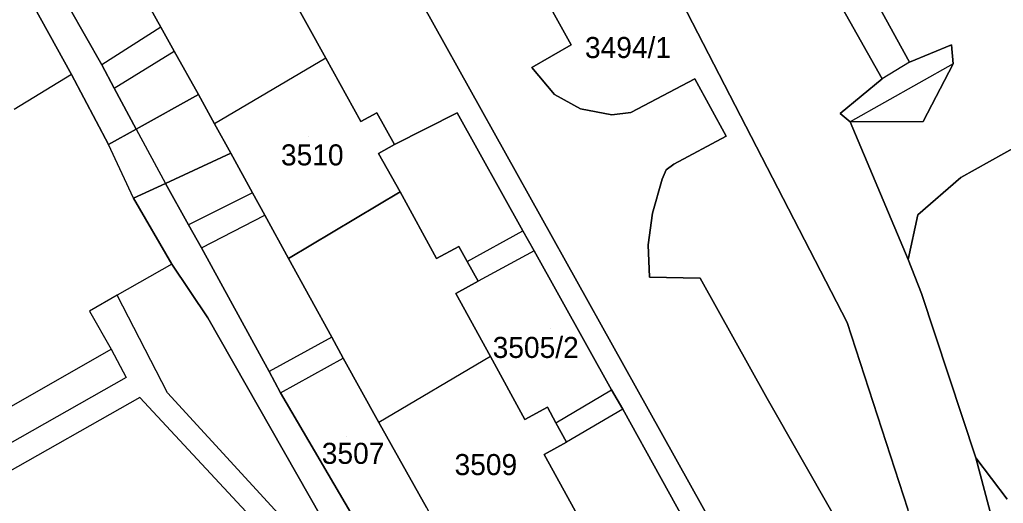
# Model space of a CAD drawing. Extents: x -262715 to -259381, y -1237238 to -1231182.
# Drawn here: x -261449.9 to -261356.5, y -1235745.8 to -1235699.9 of the extents above; entities that cross this region are included whole.
import ezdxf

# ---------------------------------------------------------------- set-up
doc = ezdxf.new("R2010")
doc.units = 0
for name, color, linetype in [('body_kn', 7, 'Continuous'), ('kladpar_druhypozemkov', 7, 'Continuous'), ('kladpar_hranice', 7, 'Continuous'), ('kladpar_parcelnecisla', 7, 'Continuous'), ('kladpar_plochy', 7, 'Continuous'), ('zappar_hrandruhpozemk', 7, 'Continuous')]:
    doc.layers.add(name, color=color, linetype=linetype)

msp = doc.modelspace()

# ---------------------------------------------------------------- linework, layer by layer
at = {"layer": 'body_kn'}
for p, q in [((-261436.52, -1235700.56), (-261436.52, -1235700.56)), ((-261436.52, -1235700.56), (-261436.52, -1235700.56)), ((-261435.24, -1235702.84), (-261435.24, -1235702.84)), ((-261397.54, -1235702.26), (-261397.54, -1235702.26)), ((-261361.42, -1235702.24), (-261361.42, -1235702.24)), ((-261420.85, -1235703.5), (-261420.85, -1235703.5)), ((-261420.85, -1235703.5), (-261420.85, -1235703.5)), ((-261442.12, -1235704.15), (-261442.12, -1235704.15)), ((-261401.27, -1235704.41), (-261401.27, -1235704.41)), ((-261365.39, -1235703.9), (-261365.39, -1235703.9)), ((-261365.39, -1235703.9), (-261365.39, -1235703.9)), ((-261361.27, -1235704.05), (-261361.27, -1235704.05)), ((-261361.27, -1235704.05), (-261361.27, -1235704.05)), ((-261445.02, -1235705.07), (-261445.02, -1235705.07)), ((-261445.02, -1235705.07), (-261445.02, -1235705.07)), ((-261385.81, -1235705.49), (-261385.81, -1235705.49)), ((-261368.01, -1235705.48), (-261368.01, -1235705.48)), ((-261440.96, -1235706.35), (-261440.96, -1235706.35)), ((-261440.96, -1235706.35), (-261440.96, -1235706.35)), ((-261432.95, -1235706.96), (-261432.95, -1235706.96)), ((-261432.95, -1235706.96), (-261432.95, -1235706.96)), ((-261399.13, -1235706.95), (-261399.13, -1235706.95)), ((-261396.67, -1235708.34), (-261396.67, -1235708.34)), ((-261415.99, -1235708.7), (-261415.99, -1235708.7)), ((-261408.38, -1235708.72), (-261408.38, -1235708.72)), ((-261393.68, -1235708.91), (-261393.68, -1235708.91)), ((-261391.89, -1235708.67), (-261391.89, -1235708.67)), ((-261371.99, -1235708.77), (-261371.99, -1235708.77)), ((-261438.87, -1235710.25), (-261438.87, -1235710.25)), ((-261438.87, -1235710.25), (-261438.87, -1235710.25)), ((-261431.42, -1235709.75), (-261431.42, -1235709.75)), ((-261417.51, -1235709.53), (-261417.51, -1235709.53)), ((-261371.04, -1235709.55), (-261371.04, -1235709.55)), ((-261364.12, -1235709.54), (-261364.12, -1235709.54)), ((-261382.81, -1235710.91), (-261382.81, -1235710.91)), ((-261441.49, -1235711.7), (-261441.49, -1235711.7)), ((-261414.32, -1235711.72), (-261414.32, -1235711.72)), ((-261429.88, -1235712.54), (-261429.88, -1235712.54)), ((-261429.88, -1235712.54), (-261429.88, -1235712.54)), ((-261415.83, -1235712.56), (-261415.83, -1235712.56)), ((-261387.78, -1235713.58), (-261387.78, -1235713.58)), ((-261388.91, -1235715.02), (-261388.91, -1235715.02)), ((-261388.51, -1235714.12), (-261388.51, -1235714.12)), ((-261360.53, -1235714.85), (-261360.53, -1235714.85)), ((-261436.09, -1235715.42), (-261436.09, -1235715.42)), ((-261436.09, -1235715.42), (-261436.09, -1235715.42)), ((-261439.12, -1235716.82), (-261439.12, -1235716.82)), ((-261439.12, -1235716.82), (-261439.12, -1235716.82)), ((-261427.81, -1235716.31), (-261427.81, -1235716.31)), ((-261427.81, -1235716.31), (-261427.81, -1235716.31)), ((-261413.8, -1235716.22), (-261413.8, -1235716.22)), ((-261413.8, -1235716.22), (-261413.8, -1235716.22)), ((-261426.64, -1235718.44), (-261426.64, -1235718.44)), ((-261389.81, -1235718.25), (-261389.81, -1235718.25)), ((-261364.6, -1235718.39), (-261364.6, -1235718.39)), ((-261433.88, -1235719.33), (-261433.88, -1235719.33)), ((-261402.14, -1235719.9), (-261402.14, -1235719.9)), ((-261432.67, -1235721.52), (-261432.67, -1235721.52)), ((-261432.67, -1235721.52), (-261432.67, -1235721.52)), ((-261408.2, -1235721.39), (-261408.2, -1235721.39)), ((-261390.23, -1235721.26), (-261390.23, -1235721.26)), ((-261401.07, -1235721.82), (-261401.07, -1235721.82)), ((-261401.07, -1235721.82), (-261401.07, -1235721.82)), ((-261435.48, -1235723.07), (-261435.48, -1235723.07)), ((-261435.48, -1235723.07), (-261435.48, -1235723.07)), ((-261424.39, -1235722.53), (-261424.39, -1235722.53)), ((-261410.32, -1235722.55), (-261410.32, -1235722.55)), ((-261407.41, -1235722.82), (-261407.41, -1235722.82)), ((-261407.41, -1235722.82), (-261407.41, -1235722.82)), ((-261365.53, -1235722.64), (-261365.53, -1235722.64)), ((-261390.1, -1235724.33), (-261390.1, -1235724.33)), ((-261406.37, -1235724.71), (-261406.37, -1235724.71)), ((-261385.28, -1235724.4), (-261385.28, -1235724.4)), ((-261440.68, -1235726.04), (-261440.68, -1235726.04)), ((-261408.5, -1235725.88), (-261408.5, -1235725.88)), ((-261364.25, -1235725.87), (-261364.25, -1235725.87)), ((-261443.3, -1235727.53), (-261443.3, -1235727.53)), ((-261432.06, -1235728.17), (-261432.06, -1235728.17)), ((-261371.33, -1235728.63), (-261371.33, -1235728.63)), ((-261420.27, -1235730.03), (-261420.27, -1235730.03)), ((-261420.27, -1235730.03), (-261420.27, -1235730.03)), ((-261441.23, -1235731.15), (-261441.23, -1235731.15)), ((-261441.23, -1235731.15), (-261441.23, -1235731.15)), ((-261405.22, -1235731.85), (-261405.22, -1235731.85)), ((-261405.22, -1235731.85), (-261405.22, -1235731.85)), ((-261419.19, -1235732), (-261419.19, -1235732)), ((-261426.22, -1235733.27), (-261426.22, -1235733.27)), ((-261439.8, -1235733.86), (-261439.8, -1235733.86)), ((-261435.9, -1235735.29), (-261435.9, -1235735.29)), ((-261425.16, -1235735.31), (-261425.16, -1235735.31)), ((-261425.16, -1235735.31), (-261425.16, -1235735.31)), ((-261393.72, -1235735.03), (-261393.72, -1235735.03)), ((-261438.5, -1235735.75), (-261438.5, -1235735.75)), ((-261378.92, -1235735.84), (-261378.92, -1235735.84)), ((-261399.8, -1235736.68), (-261399.8, -1235736.68)), ((-261392.62, -1235736.87), (-261392.62, -1235736.87)), ((-261392.62, -1235736.87), (-261392.62, -1235736.87)), ((-261390.22, -1235736.84), (-261390.22, -1235736.84)), ((-261415.82, -1235738.13), (-261415.82, -1235738.13)), ((-261401.93, -1235737.84), (-261401.93, -1235737.84)), ((-261398.99, -1235738.16), (-261398.99, -1235738.16)), ((-261398.99, -1235738.16), (-261398.99, -1235738.16)), ((-261397.98, -1235739.99), (-261397.98, -1235739.99)), ((-261400.1, -1235741.16), (-261400.1, -1235741.16)), ((-261359.1, -1235741.48), (-261359.1, -1235741.48))]:
    msp.add_line(p, q, dxfattribs=at)
at = {"layer": 'kladpar_druhypozemkov'}
for p, q in [((-261392.56, -1235701.02), (-261392.56, -1235701.02)), ((-261422.45, -1235711), (-261422.45, -1235711)), ((-261399.51, -1235729.15), (-261399.51, -1235729.15)), ((-261418.9, -1235739.45), (-261418.9, -1235739.45)), ((-261405.57, -1235740.85), (-261405.57, -1235740.85))]:
    msp.add_line(p, q, dxfattribs=at)
at = {"layer": 'kladpar_hranice'}
for p, q in [((-261432.95, -1235706.96), (-261438.87, -1235710.25)), ((-261438.87, -1235710.25), (-261432.95, -1235706.96))]:
    msp.add_line(p, q, dxfattribs=at)
for points in [[(-261438.87, -1235710.25), (-261440.96, -1235706.35), (-261442.12, -1235704.15), (-261446.77, -1235695.95), (-261447.7, -1235693.9), (-261455.02, -1235680.71), (-261456.2, -1235678.53), (-261458.35, -1235674.67), (-261460.33, -1235669.72), (-261461.06, -1235668.14), (-261462.51, -1235665.86), (-261469.69, -1235652.98), (-261470.76, -1235650.89), (-261478.19, -1235637.62), (-261479.46, -1235635.47), (-261487.14, -1235622.39), (-261466.07, -1235610.02), (-261464.49, -1235609.73), (-261463.15, -1235610.7)], [(-261418.92, -1235663.7), (-261397.54, -1235702.26), (-261401.27, -1235704.41), (-261399.13, -1235706.95), (-261396.67, -1235708.34), (-261393.68, -1235708.91), (-261391.89, -1235708.67), (-261385.81, -1235705.49), (-261382.81, -1235710.91), (-261387.78, -1235713.58), (-261388.51, -1235714.12), (-261388.91, -1235715.02), (-261389.81, -1235718.25), (-261390.23, -1235721.26), (-261390.1, -1235724.33), (-261385.28, -1235724.4), (-261378.92, -1235735.84), (-261366.5, -1235757.6), (-261370.52, -1235760.3), (-261368.89, -1235762.76), (-261374.07, -1235765.79), (-261382.34, -1235751.02), (-261390.22, -1235736.84), (-261437.66, -1235651.7)], [(-261437.66, -1235651.7), (-261390.22, -1235736.84), (-261382.34, -1235751.02), (-261374.07, -1235765.79), (-261367.19, -1235778.31), (-261366.61, -1235778.69), (-261365.63, -1235778.72), (-261358.59, -1235775.82), (-261358.05, -1235779.04), (-261362.51, -1235781.09), (-261363.03, -1235781.52), (-261363.1, -1235782.13), (-261362.66, -1235793.32), (-261363.93, -1235818.03)], [(-261320.5, -1235697.56), (-261344.58, -1235711.11), (-261348.4, -1235708.06), (-261349.21, -1235708.45), (-261351, -1235709.53), (-261360.53, -1235714.85), (-261364.6, -1235718.39), (-261365.53, -1235722.64), (-261371.04, -1235709.55), (-261364.12, -1235709.54), (-261361.27, -1235704.05), (-261361.42, -1235702.24), (-261365.39, -1235703.9), (-261389, -1235660.98)], [(-261389, -1235660.98), (-261365.39, -1235703.9), (-261361.42, -1235702.24), (-261361.27, -1235704.05), (-261364.12, -1235709.54), (-261371.04, -1235709.55), (-261371.99, -1235708.77), (-261368.01, -1235705.48), (-261387.83, -1235670.28)], [(-261366.5, -1235757.6), (-261378.92, -1235735.84), (-261385.28, -1235724.4), (-261390.1, -1235724.33), (-261390.23, -1235721.26), (-261389.81, -1235718.25), (-261388.91, -1235715.02), (-261388.51, -1235714.12), (-261387.78, -1235713.58), (-261382.81, -1235710.91), (-261385.81, -1235705.49), (-261391.89, -1235708.67), (-261393.68, -1235708.91), (-261396.67, -1235708.34), (-261399.13, -1235706.95), (-261401.27, -1235704.41), (-261397.54, -1235702.26), (-261418.92, -1235663.7)], [(-261387.83, -1235670.28), (-261368.01, -1235705.48), (-261371.99, -1235708.77), (-261371.04, -1235709.55), (-261365.53, -1235722.64), (-261364.25, -1235725.87), (-261359.1, -1235741.48), (-261352.38, -1235766.78), (-261351.19, -1235772.76), (-261348.93, -1235790.01), (-261350.64, -1235820.21), (-261351.68, -1235824.27), (-261355.45, -1235838.38), (-261358.1, -1235846.74), (-261360.53, -1235852.69), (-261362.88, -1235858.42), (-261365.45, -1235864.71), (-261367.16, -1235868.27)], [(-261438.87, -1235710.25), (-261441.49, -1235711.7), (-261445.02, -1235705.07), (-261460.77, -1235676.58)], [(-261460.77, -1235676.58), (-261445.02, -1235705.07), (-261441.49, -1235711.7), (-261438.87, -1235710.25)], [(-261428, -1235690.61), (-261425.94, -1235694.31), (-261424.42, -1235693.47), (-261423.6, -1235694.95), (-261422.73, -1235696.52), (-261424.25, -1235697.37), (-261420.85, -1235703.5), (-261417.51, -1235709.53), (-261415.99, -1235708.7), (-261414.32, -1235711.72), (-261415.83, -1235712.56), (-261413.8, -1235716.22), (-261424.39, -1235722.53), (-261426.64, -1235718.44), (-261427.81, -1235716.31), (-261429.88, -1235712.54), (-261431.42, -1235709.75), (-261432.95, -1235706.96), (-261435.24, -1235702.84), (-261436.52, -1235700.56), (-261438.78, -1235696.51), (-261428, -1235690.61)], [(-261384.6, -1235886.83), (-261372.3, -1235860.94), (-261365.4, -1235844.05), (-261361.59, -1235832.06), (-261360.62, -1235828.38), (-261358.61, -1235819.64), (-261356.53, -1235790.61), (-261358.05, -1235779.04), (-261358.59, -1235775.82), (-261362.93, -1235755.98), (-261365.55, -1235746.37), (-261371.33, -1235728.63), (-261388.56, -1235695.22), (-261393.47, -1235696.69), (-261397.22, -1235689.82)], [(-261388.56, -1235695.22), (-261371.33, -1235728.63), (-261365.55, -1235746.37)], [(-261446.77, -1235695.95), (-261442.12, -1235704.15), (-261440.96, -1235706.35), (-261438.87, -1235710.25)], [(-261438.78, -1235696.51), (-261436.52, -1235700.56), (-261435.24, -1235702.84), (-261432.95, -1235706.96)], [(-261366.93, -1235816.73), (-261365.52, -1235795.03), (-261366.48, -1235783.52), (-261369.1, -1235779.16), (-261375.84, -1235767.22), (-261377.06, -1235765.05), (-261378.59, -1235762.22), (-261385.2, -1235765.66), (-261386.87, -1235762.77), (-261380.47, -1235758.93), (-261383.48, -1235753.27), (-261385.35, -1235750.03), (-261392.62, -1235736.87), (-261393.72, -1235735.03), (-261401.07, -1235721.82), (-261402.14, -1235719.9), (-261408.38, -1235708.72), (-261414.32, -1235711.72), (-261415.99, -1235708.7), (-261417.51, -1235709.53), (-261420.85, -1235703.5), (-261424.25, -1235697.37)], [(-261432.95, -1235706.96), (-261431.42, -1235709.75), (-261429.88, -1235712.54), (-261436.09, -1235715.42), (-261439.12, -1235716.82), (-261435.48, -1235723.07), (-261432.06, -1235728.17), (-261417.63, -1235753.55), (-261418.44, -1235754.29), (-261419.84, -1235755.82), (-261420.52, -1235756.53), (-261413.76, -1235764.26), (-261408.06, -1235774.61), (-261448.64, -1235797.83), (-261472.92, -1235755.22), (-261474.13, -1235753.11), (-261485.93, -1235732.67), (-261487.78, -1235733.38), (-261491.09, -1235724.4), (-261492.08, -1235722.2), (-261494.31, -1235717.51), (-261490.54, -1235706.42), (-261476.42, -1235698.22)], [(-261396.82, -1235747.15), (-261400.1, -1235741.16), (-261397.98, -1235739.99), (-261398.99, -1235738.16), (-261399.8, -1235736.68), (-261401.93, -1235737.84), (-261405.22, -1235731.85), (-261408.5, -1235725.88), (-261406.37, -1235724.71), (-261407.41, -1235722.82), (-261408.2, -1235721.39), (-261410.32, -1235722.55), (-261413.8, -1235716.22), (-261415.83, -1235712.56), (-261414.32, -1235711.72), (-261408.38, -1235708.72), (-261402.14, -1235719.9), (-261401.07, -1235721.82), (-261393.72, -1235735.03), (-261392.62, -1235736.87), (-261385.35, -1235750.03)], [(-261356.11, -1235745.4), (-261359.1, -1235741.48), (-261364.25, -1235725.87), (-261365.53, -1235722.64), (-261364.6, -1235718.39), (-261360.53, -1235714.85), (-261351, -1235709.53)], [(-261429.88, -1235712.54), (-261427.81, -1235716.31), (-261426.64, -1235718.44), (-261424.39, -1235722.53), (-261420.27, -1235730.03), (-261419.19, -1235732), (-261415.82, -1235738.13), (-261411.3, -1235746.2), (-261410.15, -1235748.3), (-261406.7, -1235754.1), (-261403.18, -1235761.14), (-261402.16, -1235762.98), (-261399.08, -1235768.58), (-261404.05, -1235772.18), (-261407.86, -1235765.69), (-261408.99, -1235763.6), (-261416.42, -1235750.51), (-261417.4, -1235748.54), (-261425.16, -1235735.31), (-261426.22, -1235733.27), (-261432.67, -1235721.52), (-261433.88, -1235719.33), (-261436.09, -1235715.42), (-261429.88, -1235712.54)], [(-261417.63, -1235753.55), (-261432.06, -1235728.17), (-261435.48, -1235723.07), (-261439.12, -1235716.82), (-261436.09, -1235715.42)], [(-261436.09, -1235715.42), (-261433.88, -1235719.33), (-261432.67, -1235721.52), (-261426.22, -1235733.27), (-261425.16, -1235735.31), (-261417.4, -1235748.54)], [(-261411.3, -1235746.2), (-261415.82, -1235738.13), (-261419.19, -1235732), (-261420.27, -1235730.03), (-261424.39, -1235722.53), (-261413.8, -1235716.22)], [(-261413.8, -1235716.22), (-261410.32, -1235722.55), (-261408.2, -1235721.39), (-261407.41, -1235722.82), (-261406.37, -1235724.71), (-261408.5, -1235725.88), (-261405.22, -1235731.85), (-261401.93, -1235737.84), (-261399.8, -1235736.68), (-261398.99, -1235738.16), (-261397.98, -1235739.99), (-261400.1, -1235741.16), (-261396.82, -1235747.15)], [(-261352.38, -1235766.78), (-261359.1, -1235741.48), (-261356.11, -1235745.4)]]:
    msp.add_lwpolyline(points, dxfattribs=at)
at = {"layer": 'kladpar_plochy'}
for p, q in [((-261360.53, -1235714.85), (-261351, -1235709.53)), ((-261364.6, -1235718.39), (-261360.53, -1235714.85)), ((-261365.53, -1235722.64), (-261364.6, -1235718.39)), ((-261364.25, -1235725.87), (-261365.53, -1235722.64)), ((-261359.1, -1235741.48), (-261364.25, -1235725.87)), ((-261356.11, -1235745.4), (-261359.1, -1235741.48))]:
    msp.add_line(p, q, dxfattribs=at)
for points in [[(-261418.92, -1235663.7), (-261397.54, -1235702.26), (-261401.27, -1235704.41), (-261399.13, -1235706.95), (-261396.67, -1235708.34), (-261393.68, -1235708.91), (-261391.89, -1235708.67), (-261385.81, -1235705.49), (-261382.81, -1235710.91), (-261387.78, -1235713.58), (-261388.51, -1235714.12), (-261388.91, -1235715.02), (-261389.81, -1235718.25), (-261390.23, -1235721.26), (-261390.1, -1235724.33), (-261385.28, -1235724.4), (-261378.92, -1235735.84), (-261366.5, -1235757.6), (-261370.52, -1235760.3), (-261368.89, -1235762.76), (-261374.07, -1235765.79), (-261382.34, -1235751.02), (-261390.22, -1235736.84), (-261437.66, -1235651.7)], [(-261437.66, -1235651.7), (-261390.22, -1235736.84), (-261382.34, -1235751.02), (-261374.07, -1235765.79), (-261367.19, -1235778.31), (-261366.61, -1235778.69), (-261365.63, -1235778.72), (-261358.59, -1235775.82), (-261358.05, -1235779.04), (-261362.51, -1235781.09), (-261363.03, -1235781.52), (-261363.1, -1235782.13), (-261362.66, -1235793.32), (-261363.93, -1235818.03)], [(-261320.5, -1235697.56), (-261344.58, -1235711.11), (-261348.4, -1235708.06), (-261349.21, -1235708.45), (-261351, -1235709.53), (-261360.53, -1235714.85), (-261364.6, -1235718.39), (-261365.53, -1235722.64), (-261371.04, -1235709.55), (-261364.12, -1235709.54), (-261361.27, -1235704.05), (-261361.42, -1235702.24), (-261365.39, -1235703.9), (-261389, -1235660.98)], [(-261389, -1235660.98), (-261365.39, -1235703.9), (-261361.42, -1235702.24), (-261361.27, -1235704.05), (-261364.12, -1235709.54), (-261371.04, -1235709.55), (-261371.99, -1235708.77), (-261368.01, -1235705.48), (-261387.83, -1235670.28)], [(-261366.5, -1235757.6), (-261378.92, -1235735.84), (-261385.28, -1235724.4), (-261390.1, -1235724.33), (-261390.23, -1235721.26), (-261389.81, -1235718.25), (-261388.91, -1235715.02), (-261388.51, -1235714.12), (-261387.78, -1235713.58), (-261382.81, -1235710.91), (-261385.81, -1235705.49), (-261391.89, -1235708.67), (-261393.68, -1235708.91), (-261396.67, -1235708.34), (-261399.13, -1235706.95), (-261401.27, -1235704.41), (-261397.54, -1235702.26), (-261418.92, -1235663.7)], [(-261387.83, -1235670.28), (-261368.01, -1235705.48), (-261371.99, -1235708.77), (-261371.04, -1235709.55), (-261365.53, -1235722.64), (-261364.25, -1235725.87), (-261359.1, -1235741.48), (-261352.38, -1235766.78), (-261351.19, -1235772.76), (-261348.93, -1235790.01), (-261350.64, -1235820.21), (-261351.68, -1235824.27), (-261355.45, -1235838.38), (-261358.1, -1235846.74), (-261360.53, -1235852.69), (-261362.88, -1235858.42), (-261365.45, -1235864.71), (-261367.16, -1235868.27)], [(-261460.77, -1235676.58), (-261445.02, -1235705.07), (-261441.49, -1235711.7), (-261438.87, -1235710.25), (-261432.95, -1235706.96), (-261431.42, -1235709.75), (-261429.88, -1235712.54), (-261436.09, -1235715.42), (-261439.12, -1235716.82), (-261435.48, -1235723.07), (-261432.06, -1235728.17), (-261417.63, -1235753.55), (-261418.44, -1235754.29), (-261419.84, -1235755.82), (-261420.52, -1235756.53), (-261413.76, -1235764.26), (-261408.06, -1235774.61), (-261448.64, -1235797.83), (-261472.92, -1235755.22)], [(-261446.77, -1235695.95), (-261442.12, -1235704.15), (-261440.96, -1235706.35), (-261438.87, -1235710.25), (-261441.49, -1235711.7), (-261445.02, -1235705.07), (-261460.77, -1235676.58)], [(-261388.56, -1235695.22), (-261371.33, -1235728.63), (-261365.55, -1235746.37)], [(-261384.6, -1235886.83), (-261372.3, -1235860.94), (-261365.4, -1235844.05), (-261361.59, -1235832.06), (-261360.62, -1235828.38), (-261358.61, -1235819.64), (-261356.53, -1235790.61), (-261358.05, -1235779.04), (-261358.59, -1235775.82), (-261362.93, -1235755.98), (-261365.55, -1235746.37), (-261371.33, -1235728.63), (-261388.56, -1235695.22)], [(-261438.78, -1235696.51), (-261436.52, -1235700.56), (-261435.24, -1235702.84), (-261432.95, -1235706.96), (-261438.87, -1235710.25), (-261440.96, -1235706.35), (-261442.12, -1235704.15), (-261446.77, -1235695.95)], [(-261366.93, -1235816.73), (-261365.52, -1235795.03), (-261366.48, -1235783.52), (-261369.1, -1235779.16), (-261375.84, -1235767.22), (-261377.06, -1235765.05), (-261378.59, -1235762.22), (-261385.2, -1235765.66), (-261386.87, -1235762.77), (-261380.47, -1235758.93), (-261383.48, -1235753.27), (-261385.35, -1235750.03), (-261392.62, -1235736.87), (-261393.72, -1235735.03), (-261401.07, -1235721.82), (-261402.14, -1235719.9), (-261408.38, -1235708.72), (-261414.32, -1235711.72), (-261415.99, -1235708.7), (-261417.51, -1235709.53), (-261420.85, -1235703.5), (-261424.25, -1235697.37)], [(-261396.82, -1235747.15), (-261400.1, -1235741.16), (-261397.98, -1235739.99), (-261398.99, -1235738.16), (-261399.8, -1235736.68), (-261401.93, -1235737.84), (-261405.22, -1235731.85), (-261408.5, -1235725.88), (-261406.37, -1235724.71), (-261407.41, -1235722.82), (-261408.2, -1235721.39), (-261410.32, -1235722.55), (-261413.8, -1235716.22), (-261415.83, -1235712.56), (-261414.32, -1235711.72), (-261408.38, -1235708.72), (-261402.14, -1235719.9), (-261401.07, -1235721.82), (-261393.72, -1235735.03), (-261392.62, -1235736.87), (-261385.35, -1235750.03)], [(-261417.63, -1235753.55), (-261432.06, -1235728.17), (-261435.48, -1235723.07), (-261439.12, -1235716.82), (-261436.09, -1235715.42), (-261433.88, -1235719.33), (-261432.67, -1235721.52), (-261426.22, -1235733.27), (-261425.16, -1235735.31), (-261417.4, -1235748.54)], [(-261411.3, -1235746.2), (-261415.82, -1235738.13), (-261419.19, -1235732), (-261420.27, -1235730.03), (-261424.39, -1235722.53), (-261413.8, -1235716.22), (-261410.32, -1235722.55), (-261408.2, -1235721.39), (-261407.41, -1235722.82), (-261406.37, -1235724.71), (-261408.5, -1235725.88), (-261405.22, -1235731.85), (-261401.93, -1235737.84), (-261399.8, -1235736.68), (-261398.99, -1235738.16), (-261397.98, -1235739.99), (-261400.1, -1235741.16), (-261396.82, -1235747.15)], [(-261352.38, -1235766.78), (-261359.1, -1235741.48), (-261356.11, -1235745.4)]]:
    msp.add_lwpolyline(points, dxfattribs=at)
for points in [[(-261428, -1235690.61), (-261425.94, -1235694.31), (-261424.42, -1235693.47), (-261423.6, -1235694.95), (-261422.73, -1235696.52), (-261424.25, -1235697.37), (-261420.85, -1235703.5), (-261417.51, -1235709.53), (-261415.99, -1235708.7), (-261414.32, -1235711.72), (-261415.83, -1235712.56), (-261413.8, -1235716.22), (-261424.39, -1235722.53), (-261426.64, -1235718.44), (-261427.81, -1235716.31), (-261429.88, -1235712.54), (-261431.42, -1235709.75), (-261432.95, -1235706.96), (-261435.24, -1235702.84), (-261436.52, -1235700.56), (-261438.78, -1235696.51)], [(-261429.88, -1235712.54), (-261427.81, -1235716.31), (-261426.64, -1235718.44), (-261424.39, -1235722.53), (-261420.27, -1235730.03), (-261419.19, -1235732), (-261415.82, -1235738.13), (-261411.3, -1235746.2), (-261410.15, -1235748.3), (-261406.7, -1235754.1), (-261403.18, -1235761.14), (-261402.16, -1235762.98), (-261399.08, -1235768.58), (-261404.05, -1235772.18), (-261407.86, -1235765.69), (-261408.99, -1235763.6), (-261416.42, -1235750.51), (-261417.4, -1235748.54), (-261425.16, -1235735.31), (-261426.22, -1235733.27), (-261432.67, -1235721.52), (-261433.88, -1235719.33), (-261436.09, -1235715.42)]]:
    msp.add_lwpolyline(points, close=True, dxfattribs=at)
at = {"layer": 'zappar_hrandruhpozemk'}
for p, q in [((-261436.52, -1235700.56), (-261442.12, -1235704.15)), ((-261440.96, -1235706.35), (-261435.24, -1235702.84)), ((-261420.85, -1235703.5), (-261431.42, -1235709.75)), ((-261361.27, -1235704.05), (-261371.04, -1235709.55)), ((-261365.39, -1235703.9), (-261368.01, -1235705.48)), ((-261445.02, -1235705.07), (-261450.46, -1235708.38)), ((-261438.87, -1235710.25), (-261436.09, -1235715.42)), ((-261439.12, -1235716.82), (-261441.49, -1235711.7)), ((-261427.81, -1235716.31), (-261433.88, -1235719.33)), ((-261432.67, -1235721.52), (-261426.64, -1235718.44)), ((-261407.41, -1235722.82), (-261402.14, -1235719.9)), ((-261401.07, -1235721.82), (-261406.37, -1235724.71)), ((-261435.48, -1235723.07), (-261440.68, -1235726.04)), ((-261420.27, -1235730.03), (-261426.22, -1235733.27)), ((-261460.95, -1235742.41), (-261441.23, -1235731.15)), ((-261441.23, -1235731.15), (-261439.8, -1235733.86)), ((-261405.22, -1235731.85), (-261415.82, -1235738.13)), ((-261425.16, -1235735.31), (-261419.19, -1235732)), ((-261439.8, -1235733.86), (-261459.56, -1235745.03)), ((-261418.44, -1235754.29), (-261435.9, -1235735.29)), ((-261398.99, -1235738.16), (-261393.72, -1235735.03)), ((-261438.5, -1235735.75), (-261458.77, -1235747.21)), ((-261419.84, -1235755.82), (-261438.5, -1235735.75)), ((-261392.62, -1235736.87), (-261397.98, -1235739.99))]:
    msp.add_line(p, q, dxfattribs=at)
msp.add_lwpolyline([(-261435.9, -1235735.29), (-261440.68, -1235726.04), (-261443.3, -1235727.53), (-261441.23, -1235731.15)], dxfattribs=at)

# ---------------------------------------------------------------- texts
at = {"layer": 'kladpar_parcelnecisla'}
for s, p in [('3494/1', (-261396.233, -1235703.5)), ('3510', (-261425.11, -1235713.7)), ('3505/2', (-261405.001, -1235731.99)), ('3507', (-261421.232, -1235742.05)), ('3509', (-261408.619, -1235743.12))]:
    msp.add_text(s, height=2, dxfattribs=at).set_placement(p)

doc.saveas('drawing.dxf')
